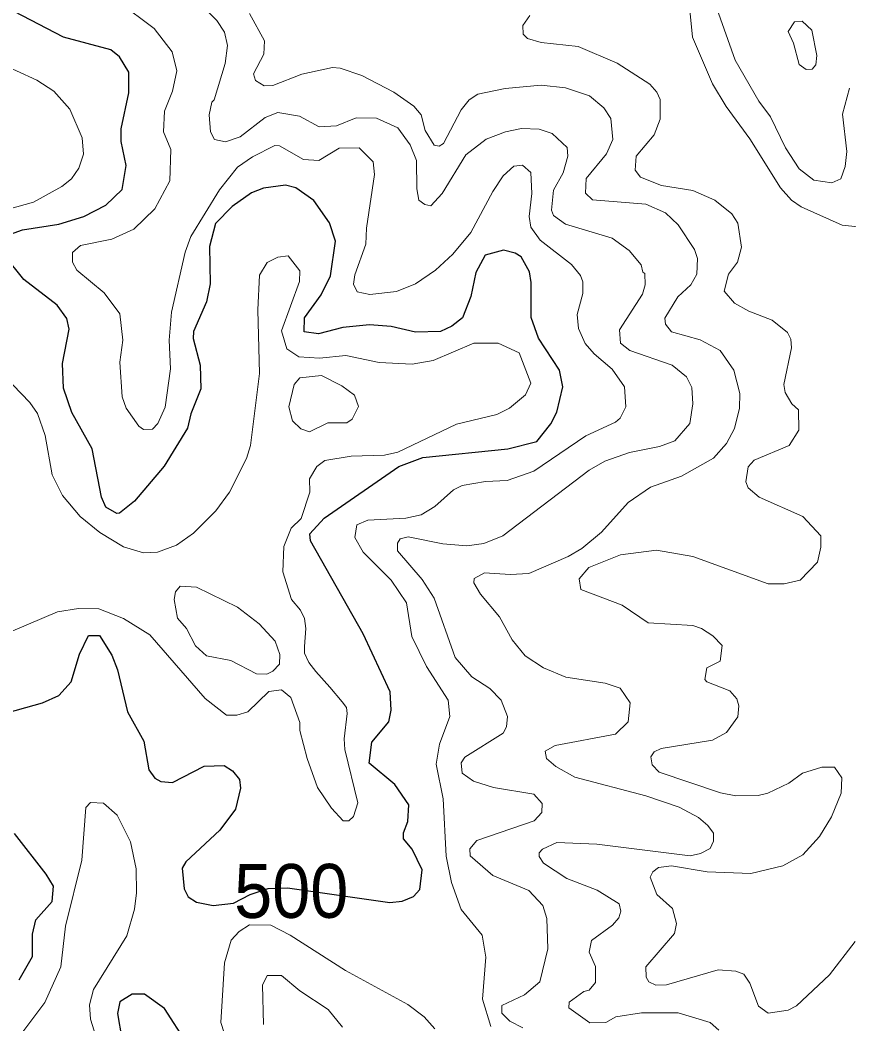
# Model space of a CAD drawing. Extents: x 763.2 to 816.8, y 7896.5 to 7952.7.
# Drawn here: x 806.119 to 808.579, y 7922.705 to 7925.685 of the extents above; entities that cross this region are included whole.
import ezdxf
from ezdxf.enums import TextEntityAlignment as Align

# ---------------------------------------------------------------- set-up
doc = ezdxf.new("R2010")
doc.units = 0
doc.header["$LTSCALE"] = 0.064
doc.layers.add('1', color=7, linetype='Continuous', lineweight=25)
doc.layers.add('2', color=7, linetype='Continuous', lineweight=13)
doc.layers.add('61', color=7, linetype='Continuous')

msp = doc.modelspace()

# ---------------------------------------------------------------- linework, layer by layer
at = {"layer": '1'}
for points in [[(806.0909, 7925.0499), (806.1263, 7925.0627), (806.234, 7925.0792), (806.3077, 7925.1026), (806.3733, 7925.1356), (806.4222, 7925.182), (806.4334, 7925.2535), (806.419, 7925.3251), (806.4188, 7925.362), (806.4416, 7925.4697), (806.4417, 7925.5305), (806.4142, 7925.5765), (806.3885, 7925.5972), (806.2479, 7925.6348), (806.1016, 7925.7104)], [(806.9907, 7925.1495), (806.9378, 7925.1876), (806.9069, 7925.1956), (806.8412, 7925.1865), (806.806, 7925.1725), (806.7481, 7925.1323), (806.6989, 7925.0817), (806.6816, 7925.0128), (806.6828, 7924.9022), (806.6721, 7924.8491), (806.6338, 7924.7612), (806.6327, 7924.7402), (806.6537, 7924.6611), (806.6552, 7924.5903), (806.6257, 7924.5165), (806.6154, 7924.4739), (806.5469, 7924.3612), (806.4588, 7924.2568), (806.4145, 7924.2212), (806.4057, 7924.2207), (806.3732, 7924.2394), (806.3609, 7924.2691), (806.3328, 7924.4127), (806.2726, 7924.5206), (806.2479, 7924.5928), (806.2447, 7924.6659), (806.2642, 7924.7676), (806.2578, 7924.7993), (806.2285, 7924.8388), (806.1296, 7924.915), (806.0741, 7924.9853)], [(806.9636, 7924.8011), (807.0123, 7924.8696), (807.0399, 7924.9257), (807.0556, 7925.029), (807.0379, 7925.0833), (806.9907, 7925.1495)], [(806.0541, 7923.6213), (806.1853, 7923.6582), (806.2335, 7923.6797), (806.2707, 7923.7204), (806.2949, 7923.8023), (806.3219, 7923.8582), (806.3545, 7923.8584), (806.3911, 7923.8), (806.4077, 7923.7563), (806.4379, 7923.6316), (806.486, 7923.5443), (806.5012, 7923.4591), (806.5192, 7923.4344), (806.5371, 7923.4245), (806.5714, 7923.4213), (806.6654, 7923.4702), (806.7244, 7923.4718), (806.7493, 7923.4564), (806.7704, 7923.4302), (806.7734, 7923.4046), (806.7588, 7923.3422), (806.7118, 7923.2804), (806.611, 7923.1861), (806.6003, 7923.1676), (806.6058, 7923.1057), (806.6174, 7923.0817), (806.6423, 7923.0663), (806.6917, 7923.0566), (806.7523, 7923.0631), (806.8017, 7923.089), (806.8549, 7923.1067), (806.9124, 7923.1087), (807.2163, 7923.0648), (807.2529, 7923.0694), (807.2864, 7923.0827), (807.3056, 7923.104), (807.3125, 7923.1622), (807.2831, 7923.2237), (807.257, 7923.2542), (807.2572, 7923.2722), (807.2703, 7923.3061), (807.2734, 7923.3555), (807.231, 7923.4156), (807.1551, 7923.4786), (807.1635, 7923.5409), (807.214, 7923.602), (807.2206, 7923.6363), (807.2175, 7923.6907), (807.1369, 7923.8631), (806.9809, 7924.1393), (806.9794, 7924.1599), (807.022, 7924.2066), (807.2437, 7924.36), (807.3142, 7924.3869), (807.5667, 7924.4122), (807.6533, 7924.4345), (807.6946, 7924.4861), (807.7123, 7924.5209), (807.7302, 7924.5967), (807.7199, 7924.646), (807.6579, 7924.7408), (807.6362, 7924.8018), (807.6364, 7924.9059), (807.6312, 7924.9383), (807.6061, 7924.9827), (807.5887, 7924.9937), (807.5535, 7925.0018), (807.4993, 7924.9873), (807.4718, 7924.9362), (807.457, 7924.8649), (807.4318, 7924.8015), (807.4008, 7924.7767), (807.367, 7924.7612), (807.2931, 7924.7589), (807.22, 7924.7753), (807.1563, 7924.7802), (807.0769, 7924.7721), (807.0046, 7924.7541), (806.9618, 7924.7594), (806.9636, 7924.8011)], [(806.1163, 7922.8361), (806.1555, 7922.9051), (806.1558, 7922.9717), (806.1656, 7923.0143), (806.2145, 7923.068), (806.2179, 7923.1137), (806.1968, 7923.1498), (806.1019, 7923.2701)]]:
    msp.add_lwpolyline(points, dxfattribs=at)
msp.add_lwpolyline([(806.5472, 7922.7505), (806.4879, 7922.7934), (806.4516, 7922.793), (806.4151, 7922.7708), (806.4076, 7922.7358), (806.4213, 7922.6604), (806.4514, 7922.5919), (806.5562, 7922.5324), (806.5921, 7922.5241), (806.6209, 7922.5398), (806.6258, 7922.6077), (806.6129, 7922.6331), (806.6136, 7922.648)], close=True, dxfattribs=at)
at = {"layer": '2'}
for points in [[(808.5814, 7925.483), (808.5605, 7925.4061), (808.5732, 7925.2947), (808.5684, 7925.2509), (808.5556, 7925.2139), (808.5282, 7925.2026), (808.475, 7925.2101), (808.4316, 7925.2442), (808.3909, 7925.3062), (808.3464, 7925.3981), (808.3121, 7925.4442), (808.2413, 7925.5668), (808.1872, 7925.7202), (808.179, 7925.7985), (808.2101, 7926.0004), (808.2099, 7926.0307), (808.1807, 7926.1371), (808.1453, 7926.2311)], [(806.4111, 7925.7393), (806.5168, 7925.6599), (806.5704, 7925.5907), (806.5846, 7925.5344), (806.5717, 7925.4744), (806.5472, 7925.4152), (806.5444, 7925.3532), (806.5666, 7925.3014), (806.5634, 7925.2081), (806.5186, 7925.1248), (806.4569, 7925.0642), (806.3917, 7925.0348), (806.2983, 7925.016), (806.2742, 7924.9956), (806.2744, 7924.9661), (806.2875, 7924.943), (806.3689, 7924.8759), (806.4152, 7924.813), (806.4236, 7924.7349), (806.4154, 7924.6701), (806.422, 7924.5672), (806.4342, 7924.5328), (806.4717, 7924.4793), (806.4855, 7924.4697), (806.5117, 7924.4704), (806.5279, 7924.4874), (806.5491, 7924.5362)], [(808.0627, 7924.4356), (808.1067, 7924.4874), (808.1164, 7924.5462), (808.1126, 7924.5943), (808.0974, 7924.6264), (808.0549, 7924.6605), (807.9289, 7924.7041), (807.9014, 7924.7262), (807.8983, 7924.7652), (807.9665, 7924.8716), (807.9749, 7924.8993), (807.9734, 7924.9334), (807.9671, 7924.9371), (807.9626, 7924.9585), (807.9268, 7925.0008), (807.8762, 7925.0381), (807.7376, 7925.0792), (807.702, 7925.1048), (807.696, 7925.1205), (807.7023, 7925.1804), (807.7308, 7925.2318), (807.7449, 7925.2812), (807.7428, 7925.3075), (807.6984, 7925.349), (807.6601, 7925.3615), (807.6073, 7925.3635), (807.56, 7925.3538), (807.5022, 7925.3315), (807.442, 7925.2857), (807.3723, 7925.1702), (807.3384, 7925.1338), (807.3203, 7925.138), (807.3027, 7925.1509), (807.2964, 7925.1839), (807.2959, 7925.2688), (807.277, 7925.3154), (807.2399, 7925.3658), (807.177, 7925.3941), (807.1164, 7925.3948), (807.058, 7925.3715), (807.0068, 7925.3686), (806.9479, 7925.3997), (806.8836, 7925.4112), (806.8466, 7925.3963), (806.772, 7925.3391), (806.7284, 7925.3243), (806.6962, 7925.3309), (806.6841, 7925.3531), (806.6806, 7925.4039), (806.688, 7925.4414), (806.6946, 7925.4481), (806.7276, 7925.556), (806.7342, 7925.6099), (806.7258, 7925.6496), (806.7026, 7925.6846), (806.6509, 7925.7377)], [(808.1049, 7925.7344), (808.115, 7925.6342), (808.1744, 7925.4961), (808.2147, 7925.4284), (808.2852, 7925.333), (808.3766, 7925.1872), (808.4091, 7925.1504), (808.4378, 7925.1306), (808.5592, 7925.076), (808.607, 7925.0712)], [(806.7997, 7925.7053), (806.8444, 7925.6234), (806.8422, 7925.5842), (806.8121, 7925.5253), (806.8179, 7925.506), (806.8436, 7925.4903), (806.8696, 7925.4907), (806.9552, 7925.5248), (807.0465, 7925.5442), (807.0694, 7925.5426), (807.1334, 7925.5208), (807.2285, 7925.4717), (807.2876, 7925.4297), (807.3094, 7925.4043), (807.3217, 7925.3574), (807.3486, 7925.314), (807.3627, 7925.3115), (807.376, 7925.3187), (807.4283, 7925.4184), (807.4521, 7925.4484), (807.4778, 7925.4654), (807.5593, 7925.4819), (807.6654, 7925.4919), (807.7376, 7925.4841), (807.8091, 7925.4604), (807.8514, 7925.4248), (807.8727, 7925.3934), (807.8781, 7925.3307), (807.8599, 7925.288), (807.7996, 7925.2153), (807.7969, 7925.1716), (807.818, 7925.1518), (807.976, 7925.1385), (808.0346, 7925.1128), (808.072, 7925.0776), (808.1209, 7925.0043), (808.1295, 7924.9775), (808.1279, 7924.9308), (808.1102, 7924.8996), (808.0716, 7924.8635), (808.033, 7924.7999), (808.0351, 7924.7824), (808.0531, 7924.7601), (808.1378, 7924.7358), (808.1967, 7924.7043), (808.2375, 7924.6461), (808.2559, 7924.5771), (808.2546, 7924.5329), (808.24, 7924.4726), (808.2161, 7924.428), (808.1778, 7924.3847), (808.0819, 7924.3316), (807.9906, 7924.2989), (807.9242, 7924.2525), (807.8447, 7924.1651), (807.7861, 7924.1164), (807.746, 7924.0929), (807.629, 7924.0424), (807.5741, 7924.039), (807.4978, 7924.0439), (807.467, 7924.027), (807.4659, 7924.0146), (807.4856, 7923.9804), (807.5423, 7923.913), (807.58, 7923.8454), (807.6181, 7923.798), (807.6724, 7923.7622), (807.7387, 7923.7339), (807.8558, 7923.7166), (807.9006, 7923.7013), (807.9302, 7923.658), (807.9239, 7923.602), (807.8865, 7923.5647)], [(808.4429, 7924.2116), (808.3127, 7924.2688), (808.2802, 7924.2962), (808.2729, 7924.314), (808.2806, 7924.3587), (808.2985, 7924.3787), (808.4022, 7924.4221), (808.4302, 7924.4681), (808.4301, 7924.5284), (808.4102, 7924.5462), (808.3898, 7924.5791), (808.386, 7924.6035), (808.4088, 7924.7119), (808.4071, 7924.7384), (808.3968, 7924.7573), (808.3518, 7924.794), (808.2822, 7924.8212), (808.2394, 7924.8451), (808.2089, 7924.8809), (808.2219, 7924.9313), (808.2489, 7924.967), (808.2605, 7925.011), (808.2494, 7925.0825), (808.232, 7925.1097), (808.1815, 7925.1511), (808.1163, 7925.1791), (808.0227, 7925.1944), (807.9607, 7925.2191), (807.9445, 7925.2402), (807.9475, 7925.2811), (808.0013, 7925.3445), (808.0192, 7925.3909), (808.0195, 7925.4494), (808.0093, 7925.4717), (807.9883, 7925.4948), (807.8912, 7925.5575), (807.7755, 7925.6069), (807.6661, 7925.6191), (807.625, 7925.6309), (807.612, 7925.6439), (807.6111, 7925.6695), (807.6323, 7925.6992)], [(806.0586, 7925.1174), (806.1585, 7925.145), (806.2431, 7925.1908), (806.2713, 7925.2145), (806.2934, 7925.246), (806.3069, 7925.2871), (806.3035, 7925.3354), (806.2662, 7925.4205), (806.2193, 7925.4741), (806.1691, 7925.5073), (806.0468, 7925.5629)], [(806.6259, 7925.0431), (806.7113, 7925.1812), (806.7645, 7925.249), (806.8086, 7925.279), (806.8752, 7925.3126), (806.8892, 7925.3122), (806.9607, 7925.2715), (807.0062, 7925.2688), (807.066, 7925.3048), (807.1257, 7925.3056), (807.1674, 7925.2642), (807.1714, 7925.2273), (807.147, 7925.0676), (807.145, 7925.0203), (807.1125, 7924.9288), (807.109, 7924.9017), (807.1195, 7924.8788), (807.1569, 7924.8706), (807.2365, 7924.879), (807.2931, 7924.9019), (807.3522, 7924.943), (807.4031, 7924.9906), (807.4574, 7925.0547), (807.5223, 7925.1766), (807.5534, 7925.2227), (807.5842, 7925.2516), (807.6101, 7925.2546), (807.6347, 7925.2325), (807.6381, 7925.1706), (807.6301, 7925.1023), (807.6351, 7925.0702), (807.6632, 7925.0315), (807.7559, 7924.9597), (807.7823, 7924.9266), (807.7892, 7924.9086), (807.7893, 7924.8737), (807.7731, 7924.8113), (807.7765, 7924.7693), (807.7967, 7924.7246), (807.8227, 7924.6943), (807.8764, 7924.6487), (807.9136, 7924.5967), (807.9175, 7924.5368), (807.9004, 7924.5037), (807.8868, 7924.4914), (807.7987, 7924.4511), (807.6441, 7924.3461), (807.5653, 7924.3182), (807.5001, 7924.3151), (807.4312, 7924.3035), (807.406, 7924.2905), (807.3505, 7924.2412), (807.3095, 7924.2165), (807.2642, 7924.2067), (807.1509, 7924.2006), (807.119, 7924.1865), (807.1125, 7924.1494), (807.1371, 7924.1052), (807.2209, 7924.0226), (807.2664, 7923.9554), (807.2822, 7923.8553), (807.3253, 7923.7659), (807.3898, 7923.6658), (807.3949, 7923.6178), (807.364, 7923.5351), (807.3538, 7923.4764), (807.3752, 7923.3727), (807.3835, 7923.2032), (807.3998, 7923.1243), (807.4279, 7923.0448), (807.4903, 7922.968), (807.5017, 7922.9027), (807.492, 7922.7786), (807.5165, 7922.6968)], [(806.5491, 7924.5362), (806.5651, 7924.6494), (806.5618, 7924.7349), (806.5687, 7924.8186), (806.6093, 7924.9964), (806.6259, 7925.0431)], [(807.6188, 7924.5725), (807.6347, 7924.6074), (807.6003, 7924.6978), (807.5382, 7924.7262), (807.4656, 7924.7256), (807.3447, 7924.6742), (807.2832, 7924.6636), (807.1853, 7924.6684), (807.086, 7924.6898), (807.0078, 7924.6816), (806.946, 7924.6858), (806.9111, 7924.7095), (806.8953, 7924.7627), (806.948, 7924.9091), (806.9496, 7924.9404), (806.9147, 7924.9853), (806.8842, 7924.9818), (806.8522, 7924.9654), (806.8298, 7924.928), (806.8246, 7924.8246), (806.8296, 7924.6363), (806.8032, 7924.422), (806.7906, 7924.3839), (806.7404, 7924.2834), (806.7004, 7924.2285), (806.634, 7924.1623), (806.5831, 7924.1262), (806.5273, 7924.1058), (806.4853, 7924.1031), (806.426, 7924.1209), (806.3552, 7924.1636), (806.2977, 7924.2111), (806.2447, 7924.274), (806.2143, 7924.3355), (806.1934, 7924.4522), (806.1705, 7924.5172), (806.1474, 7924.5503), (806.0724, 7924.6276)], [(806.0971, 7923.8715), (806.2303, 7923.9279), (806.2925, 7923.9386), (806.3526, 7923.9371), (806.4259, 7923.9087), (806.5042, 7923.8598), (806.6681, 7923.6713), (806.7316, 7923.6218), (806.7625, 7923.6217), (806.795, 7923.6316), (806.8571, 7923.6916), (806.8951, 7923.6969), (806.9224, 7923.6735), (806.9493, 7923.6002), (806.9498, 7923.5764), (806.9709, 7923.4924), (807.0022, 7923.4064), (807.0437, 7923.3449), (807.0781, 7923.3077), (807.0953, 7923.3078), (807.1085, 7923.3207), (807.122, 7923.3609), (807.0828, 7923.5196), (807.0812, 7923.5509), (807.0896, 7923.6262), (807.0874, 7923.6439), (807.0748, 7923.6616), (807.0388, 7923.7047), (806.9969, 7923.751), (806.9763, 7923.7781), (806.9628, 7923.8053), (806.9635, 7923.825), (806.9667, 7923.8791), (806.9628, 7923.9084), (806.9515, 7923.9335), (806.9251, 7923.9651), (806.8988, 7924.0473), (806.9022, 7924.1227), (806.9238, 7924.1765), (806.9531, 7924.2057), (806.979, 7924.2834), (806.9779, 7924.3236), (806.9996, 7924.3602), (807.0236, 7924.3774), (807.1013, 7924.3909), (807.201, 7924.394), (807.2398, 7924.4021), (807.4141, 7924.4858), (807.5344, 7924.5146), (807.5718, 7924.5334), (807.6188, 7924.5725)], [(807.5521, 7924.1542), (807.8086, 7924.3491), (807.8551, 7924.3759), (807.9278, 7924.4016), (808.0169, 7924.4188), (808.0627, 7924.4356)], [(808.3876, 7924.0111), (808.4347, 7924.0227), (808.4861, 7924.0757), (808.496, 7924.1202), (808.496, 7924.1543), (808.4429, 7924.2116)], [(807.6115, 7922.6929), (807.573, 7922.713), (807.5493, 7922.7364), (807.5489, 7922.7595), (807.6166, 7922.7908), (807.6618, 7922.8296), (807.6859, 7922.9279), (807.6826, 7923.0177), (807.6708, 7923.056), (807.6291, 7923.1014), (807.5225, 7923.1458), (807.4551, 7923.2037), (807.4543, 7923.2248), (807.4747, 7923.2493), (807.6446, 7923.3078), (807.6675, 7923.3324), (807.6692, 7923.3595), (807.6439, 7923.3866), (807.5239, 7923.407), (807.465, 7923.4254), (807.4311, 7923.4497), (807.4279, 7923.4804), (807.4388, 7923.4972), (807.5525, 7923.5678), (807.5628, 7923.587), (807.5657, 7923.6176), (807.5473, 7923.6664), (807.5132, 7923.7004), (807.4602, 7923.7355), (807.4108, 7923.7927), (807.3486, 7923.9691), (807.3122, 7924.0248), (807.2395, 7924.1091), (807.2394, 7924.1326), (807.2473, 7924.1451), (807.2708, 7924.1507), (807.3741, 7924.1302), (807.4449, 7924.1246), (807.4951, 7924.1316), (807.5521, 7924.1542)], [(808.5981, 7922.9491), (808.5218, 7922.8504), (808.4236, 7922.758), (808.3994, 7922.7452), (808.3392, 7922.7363), (808.3111, 7922.7579), (808.2848, 7922.8258), (808.2672, 7922.8523), (808.2437, 7922.8612), (808.1908, 7922.8652), (808.0377, 7922.8211), (808.0059, 7922.8196), (807.9854, 7922.8297), (807.977, 7922.8434), (807.9769, 7922.8747), (808.0611, 7922.9728), (808.0671, 7923.0027), (808.0558, 7923.0473), (808.0087, 7923.0886), (807.9898, 7923.1402), (807.9971, 7923.1567), (808.0145, 7923.1694), (808.053, 7923.1744), (808.1582, 7923.1565), (808.2883, 7923.1516), (808.3831, 7923.1744), (808.4422, 7923.2073), (808.4922, 7923.2611), (808.5281, 7923.3195), (808.5566, 7923.3899), (808.5583, 7923.4357), (808.5369, 7923.4667), (808.4987, 7923.4668), (808.4416, 7923.4494), (808.4007, 7923.4195), (808.3387, 7923.3895), (808.3095, 7923.383), (808.2437, 7923.3817), (808.1985, 7923.3911), (808.016, 7923.4526), (807.9949, 7923.4743), (807.9918, 7923.4974), (808.0016, 7923.5129), (808.0219, 7923.5229), (808.1739, 7923.5477), (808.2155, 7923.5698), (808.2492, 7923.6163), (808.2527, 7923.6488), (808.2462, 7923.6701), (808.2262, 7923.694), (808.1576, 7923.7203), (808.1521, 7923.7275), (808.1575, 7923.7624), (808.1969, 7923.7818), (808.2034, 7923.828), (808.1749, 7923.8574), (808.1417, 7923.8791), (808.1155, 7923.8876), (807.9834, 7923.8952), (807.906, 7923.9486), (807.7839, 7923.9943), (807.7781, 7924.0268), (807.8077, 7924.0601), (807.9012, 7924.098), (808.0082, 7924.1113), (808.1162, 7924.0927), (808.3392, 7924.0117), (808.3876, 7924.0111)], [(807.8865, 7923.5647), (807.7072, 7923.5311), (807.678, 7923.5146), (807.6818, 7923.4927), (807.7089, 7923.4687), (807.7658, 7923.4378)], [(807.7658, 7923.4378), (807.9761, 7923.3818), (808.0759, 7923.3484), (808.1325, 7923.3175), (808.1601, 7923.2937), (808.177, 7923.2713), (808.1771, 7923.2471), (808.167, 7923.2259), (808.139, 7923.2111), (808.1076, 7923.2042), (807.8314, 7923.2387), (807.7118, 7923.2436), (807.6696, 7923.2234), (807.6601, 7923.2123), (807.66, 7923.2019), (807.6726, 7923.1817), (807.7415, 7923.1361), (807.8321, 7923.1022), (807.8974, 7923.0609), (807.9024, 7923.0396), (807.8968, 7923.0196), (807.8776, 7922.9982), (807.8156, 7922.952), (807.8078, 7922.9174), (807.8268, 7922.8753), (807.8268, 7922.8274), (807.8079, 7922.8045), (807.7922, 7922.8011), (807.7488, 7922.7692), (807.7479, 7922.7526), (807.8105, 7922.7079), (807.8582, 7922.7091), (807.887, 7922.7258), (807.9636, 7922.7374), (808.0727, 7922.7373), (808.1672, 7922.7092), (808.1931, 7922.6867)], [(806.3438, 7922.6687), (806.3284, 7922.7193), (806.3251, 7922.7614), (806.3364, 7922.8073), (806.4354, 7922.9665), (806.4583, 7923.0454), (806.4647, 7923.094), (806.4632, 7923.1656), (806.4464, 7923.2459), (806.4067, 7923.3246), (806.3664, 7923.3603), (806.3277, 7923.3625), (806.3137, 7923.3469), (806.3018, 7923.1912), (806.2533, 7922.9952), (806.2395, 7922.8738), (806.1919, 7922.7687), (806.1212, 7922.6734)], [(807.3504, 7922.6899), (807.3189, 7922.7261), (807.27, 7922.762), (807.0848, 7922.8632), (806.921, 7922.9678), (806.8637, 7922.9975), (806.7996, 7922.9986), (806.7694, 7922.9793), (806.7457, 7922.9536), (806.7261, 7922.8863), (806.7148, 7922.7088), (806.7338, 7922.651)], [(806.8412, 7922.7032), (806.8385, 7922.82), (806.8525, 7922.8485), (806.8952, 7922.849), (806.9496, 7922.8032), (807.0334, 7922.7472), (807.076, 7922.6955)]]:
    msp.add_lwpolyline(points, dxfattribs=at)
for points in [[(808.4151, 7925.617), (808.3992, 7925.6517), (808.4177, 7925.6805), (808.4404, 7925.682), (808.4691, 7925.6551), (808.4844, 7925.5805), (808.481, 7925.5528), (808.4702, 7925.5401), (808.4528, 7925.5384), (808.4314, 7925.5531)], [(807.032, 7924.4896), (807.0887, 7924.4894), (807.1051, 7924.5007), (807.1237, 7924.5379), (807.112, 7924.5713), (807.0744, 7924.5994), (807.0132, 7924.6304), (806.9497, 7924.6236), (806.9327, 7924.603), (806.9168, 7924.5374), (806.9275, 7924.4956), (806.9524, 7924.4717), (806.9781, 7924.4631)], [(806.6392, 7923.8277), (806.6129, 7923.8789), (806.5866, 7923.9094), (806.5767, 7923.965), (806.5802, 7923.9879), (806.5937, 7924.0043), (806.6427, 7924.0014), (806.7639, 7923.942), (806.8291, 7923.8932), (806.8759, 7923.8411), (806.8902, 7923.8014), (806.8891, 7923.7729), (806.869, 7923.7517), (806.8512, 7923.7436), (806.8211, 7923.7447), (806.7448, 7923.784), (806.6721, 7923.7975)]]:
    msp.add_lwpolyline(points, close=True, dxfattribs=at)

# ---------------------------------------------------------------- texts
at = {"layer": '61', "width": 0.95}
msp.add_text('500', height=0.16, rotation=0.123, dxfattribs=at).set_placement((806.9239, 7923.0196), align=Align.CENTER)

doc.saveas('drawing.dxf')
